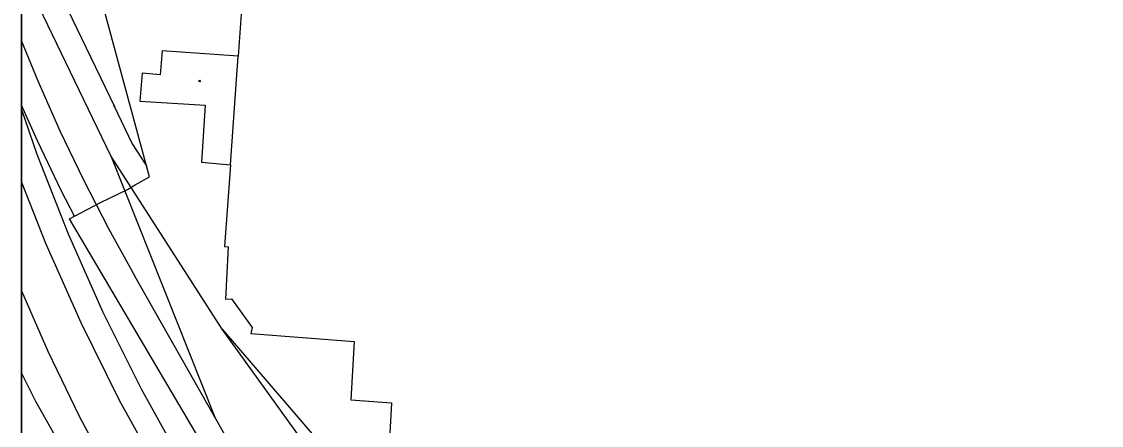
# Model space of a CAD drawing. Extents: x -598233 to -596890, y -1157848 to -1156431.
# Drawn here: x -598232.9 to -598101, y -1157750.3 to -1157701 of the extents above; entities that cross this region are included whole.
import ezdxf

# ---------------------------------------------------------------- set-up
doc = ezdxf.new("R2010")
doc.units = 0
for name, color, linetype in [('Level 11', 7, 'Continuous'), ('Level 13', 7, 'Continuous'), ('Level 39', 7, 'Continuous'), ('Level 5', 7, 'Continuous'), ('Vrstva 60', 7, 'Continuous'), ('zajmove_uzemi', 7, 'Continuous')]:
    doc.layers.add(name, color=color, linetype=linetype)

msp = doc.modelspace()

# ---------------------------------------------------------------- linework, layer by layer
at = {"layer": 'Level 11'}
for points in [[(-598227.03, -1157725.1), (-598226.43, -1157724.78), (-598223.24, -1157723.1), (-598219.97, -1157721.51), (-598219.02, -1157720.97), (-598217.26, -1157719.99), (-598217.62, -1157718.65), (-598226.09, -1157687.42), (-598228.71, -1157688.14), (-598232, -1157689.01), (-598232.8901, -1157686.3434)], [(-598232.8901, -1157687.3605), (-598230.18, -1157693.49), (-598221.55, -1157711.4), (-598221.62, -1157711.26), (-598219.37, -1157715.94), (-598217.72, -1157718.5), (-598217.62, -1157718.65)], [(-598226.43, -1157724.78), (-598228, -1157721.74), (-598228.04, -1157721.66), (-598230.92, -1157715.66), (-598230.96, -1157715.57), (-598232.8901, -1157711.2327)], [(-598232.8901, -1157711.7521), (-598231.02, -1157717.2), (-598227.18, -1157726.92), (-598222.95, -1157736.47), (-598218.29, -1157745.82), (-598213.24, -1157754.96), (-598207.79, -1157763.87), (-598201.95, -1157772.58), (-598196.4, -1157780.52), (-598193.37, -1157784.37), (-598201.96, -1157768.26)], [(-598204.48, -1157763.28), (-598227.03, -1157725.1)]]:
    msp.add_lwpolyline(points, dxfattribs=at)
at = {"layer": 'Level 13'}
msp.add_line((-598221.98, -1157717.42), (-598232.8901, -1157694.7706), dxfattribs=at)
for points in [[(-598232.8901, -1157703.4365), (-598230.92, -1157708.26), (-598228.2199, -1157714.36), (-598225.34, -1157720.36), (-598222.27, -1157726.28), (-598219.04, -1157732.11)], [(-598221.98, -1157717.42), (-598209.27, -1157749.31)], [(-598208.37, -1157738.55), (-598221.98, -1157717.42)], [(-598232.8901, -1157720.6238), (-598229.95, -1157728.08), (-598225.6599, -1157737.75), (-598220.95, -1157747.21), (-598215.83, -1157756.4699), (-598210.32, -1157765.49), (-598204.43, -1157774.27), (-598198.81, -1157782.31), (-598191.29, -1157791.85), (-598186.62, -1157797.49)], [(-598209.27, -1157749.31), (-598219.04, -1157732.11)], [(-598232.8901, -1157733.8849), (-598229.7, -1157741.25), (-598225.82, -1157749.24), (-598221.61, -1157757.06), (-598217.05, -1157764.68), (-598212.18, -1157772.11), (-598206.98, -1157779.31)], [(-598152.87, -1157815.54), (-598208.37, -1157738.55)], [(-598208.37, -1157738.55), (-598192.68, -1157756.82)], [(-598232.8901, -1157743.9329), (-598231.18, -1157747.34), (-598226.88, -1157754.98), (-598222.23, -1157762.4), (-598217.2199, -1157769.59), (-598211.88, -1157776.54)], [(-598199.4099, -1157766.67), (-598209.27, -1157749.31)]]:
    msp.add_lwpolyline(points, dxfattribs=at)
at = {"layer": 'Level 39'}
for radius in [0.09, 0.0398]:
    msp.add_circle((-598211.13, -1157708.29), radius, dxfattribs=at)
at = {"layer": 'Level 5'}
for points in [[(-598205.95, -1157698.39), (-598206.42, -1157705.24)], [(-598215.71, -1157704.62), (-598215.9699, -1157707.55)], [(-598206.42, -1157705.24), (-598215.71, -1157704.62)], [(-598207.38, -1157718.51), (-598206.42, -1157705.24)], [(-598218.1599, -1157707.34), (-598218.45, -1157710.74)], [(-598215.9699, -1157707.55), (-598218.1599, -1157707.34)], [(-598218.45, -1157710.74), (-598210.48, -1157711.2199)], [(-598210.48, -1157711.2199), (-598210.93, -1157718.19)], [(-598210.93, -1157718.19), (-598207.38, -1157718.51)], [(-598207.38, -1157718.51), (-598208.12, -1157728.46)], [(-598208.12, -1157728.46), (-598207.65, -1157728.5)], [(-598207.65, -1157728.5), (-598207.98, -1157734.89)], [(-598207.98, -1157734.89), (-598207.25, -1157734.85)], [(-598207.25, -1157734.85), (-598204.73, -1157738.36)], [(-598204.73, -1157738.36), (-598204.87, -1157739.1)], [(-598204.87, -1157739.1), (-598192.24, -1157740.06)], [(-598192.24, -1157740.06), (-598192.6599, -1157747.17)], [(-598192.6599, -1157747.17), (-598187.69, -1157747.54)], [(-598187.69, -1157747.54), (-598188.07, -1157754.2)]]:
    msp.add_lwpolyline(points, dxfattribs=at)
at = {"layer": 'Vrstva 60'}
msp.add_lwpolyline([(-598232.8901, -1156430.8558), (-598232.8901, -1157835.5817), (-598232.81, -1157835.6), (-598231.24, -1157835.95), (-598223.73, -1157837.73), (-598218.75, -1157838.85), (-598190.54, -1157845.18), (-598175.89, -1157848.4611), (-598170.5079, -1157848.4611), (-598170.38, -1157848.22), (-598166.89, -1157841.65), (-598165.3, -1157838.66), (-598164.37, -1157836.9), (-598161.86, -1157832.18), (-598161.19, -1157830.95), (-598160.05, -1157828.86), (-598157.63, -1157824.55), (-598144.71, -1157839.14), (-598136.4065, -1157848.4611), (-597003.6644, -1157848.4611)], dxfattribs=at)
at = {"layer": 'zajmove_uzemi'}
msp.add_lwpolyline([(-598232.8901, -1156430.8558), (-596890.4624, -1156430.8558), (-596890.4624, -1157848.4611), (-598232.8901, -1157848.4611)], close=True, dxfattribs=at)

doc.saveas('drawing.dxf')
